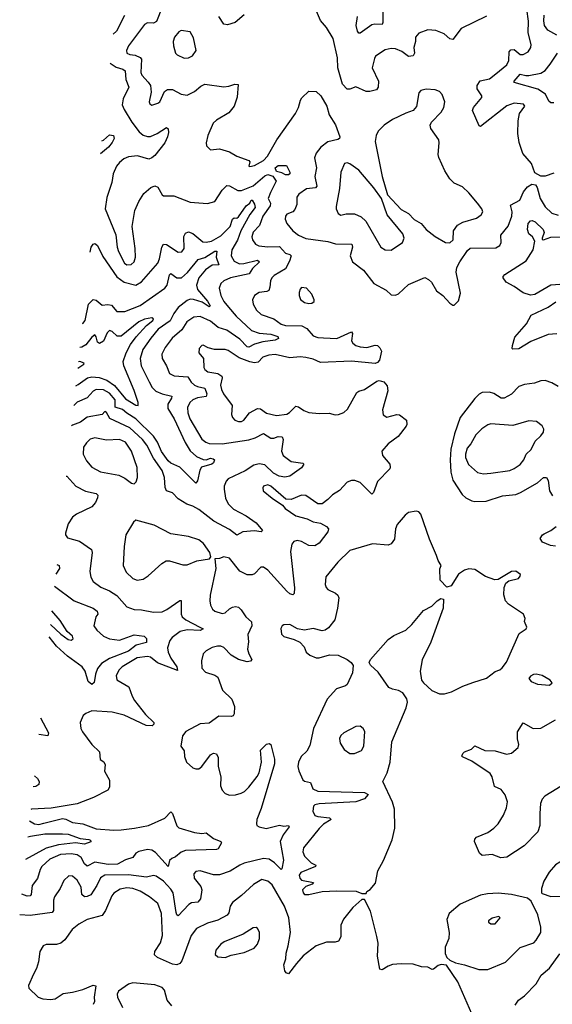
# Model space of a CAD drawing. Extents: x 1603745 to 1745082, y 385868 to 533966.
# Tile 524 of 646: x 1614704 to 1618334, y 493066 to 499774. Entities that reach past the tile are written whole.
import ezdxf

# ---------------------------------------------------------------- set-up
doc = ezdxf.new("R2010")
doc.units = 0

msp = doc.modelspace()

# ---------------------------------------------------------------- linework, layer by layer
at = {"layer": '0CON20XD'}
for points in [[(1615675, 499859.2), (1615637.4, 499762.6), (1615615, 499751.1), (1615575, 499751.8), (1615555, 499741.9), (1615445.6, 499595), (1615432.9, 499565), (1615435, 499546.7), (1615455, 499537.1), (1615491.9, 499531.9), (1615525, 499516.7), (1615534.5, 499505), (1615528.7, 499415), (1615536.5, 499395), (1615579.5, 499349.5), (1615594.6, 499324.6), (1615599.1, 499280.9), (1615585.8, 499215), (1615591.7, 499201.7), (1615605, 499192.5), (1615645, 499204.2), (1615660, 499215), (1615690.8, 499285), (1615711.7, 499298.3), (1615745, 499297.9), (1615805, 499266.1), (1615845, 499260.9), (1615894.7, 499285.2), (1615938.7, 499321.3), (1615965, 499334.5), (1616095, 499316.9), (1616129.6, 499320.4), (1616170, 499335), (1616193.3, 499333.3), (1616185.8, 499245.8), (1616166, 499185), (1616130.3, 499139.7), (1616045, 499090), (1616022, 499068), (1615986, 498985), (1615974, 498935), (1615976.7, 498915), (1616005, 498886.7), (1616065, 498894.2), (1616132.9, 498872.9), (1616183.8, 498845), (1616265.8, 498815), (1616271.9, 498805), (1616266.7, 498776.7), (1616272.7, 498772.7), (1616305, 498781.5), (1616365, 498815.4), (1616393.1, 498845), (1616455.5, 498955), (1616583.5, 499135), (1616604.5, 499175), (1616617.5, 499225), (1616627.7, 499242.3), (1616675, 499286.5), (1616725, 499284.3), (1616755.5, 499255.5), (1616798, 499185), (1616812.5, 499125), (1616856.6, 499056.6), (1616885.6, 498975), (1616882.9, 498965), (1616871.9, 498958.1), (1616805, 498941.1), (1616757.1, 498905), (1616724.3, 498865), (1616713, 498833), (1616726.5, 498765), (1616714.5, 498705), (1616729.4, 498639.4), (1616720.9, 498629.1), (1616658.8, 498621.2), (1616606, 498585), (1616592.5, 498565), (1616592.2, 498515), (1616579.4, 498480.6), (1616565.5, 498464.5), (1616525, 498448.6), (1616515.7, 498435), (1616513.5, 498415), (1616525.6, 498385), (1616565.3, 498335.3), (1616605.3, 498305.3), (1616655, 498282.3), (1616805, 498263.8), (1616857.3, 498247.3), (1616967.5, 498245), (1616972.9, 498225), (1616955.4, 498165), (1616972.5, 498125), (1617047.9, 498067.9), (1617117.3, 497977.3), (1617202.3, 497932.3), (1617235, 497900), (1617265, 497897.5), (1617285, 497905.8), (1617355, 497968.8), (1617465, 498017.5), (1617490, 498005), (1617510, 497985), (1617545, 497927.5), (1617587.5, 497895), (1617635, 497843.3), (1617655, 497830), (1617665, 497830)], [(1617885, 499798), (1617713.3, 499715), (1617655, 499638.6), (1617635, 499644.4), (1617596.9, 499676.9), (1617540.9, 499700.9), (1617485.3, 499704.7), (1617425, 499681.9), (1617402.7, 499655), (1617401.5, 499625), (1617389.4, 499585), (1617395.7, 499545), (1617385, 499528.8), (1617355, 499524.2), (1617307.7, 499557.7), (1617265, 499574.5), (1617235, 499577.3), (1617195, 499568.9), (1617130, 499525), (1617121.1, 499508.9), (1617107.1, 499445), (1617149.2, 499355), (1617146.5, 499315), (1617135, 499296), (1617090, 499285), (1617065, 499285.7), (1616995, 499316.2), (1616955, 499301.2), (1616935, 499301.2), (1616904.5, 499335), (1616871.4, 499445), (1616869.2, 499515), (1616840, 499645), (1616795, 499721.2), (1616755, 499768.8), (1616707.8, 499875)], [(1617178.8, 499835), (1617180, 499755), (1617175, 499740.6), (1617125, 499743.3), (1617105, 499738.4), (1617025, 499683.1), (1617015, 499681.4), (1617005.4, 499695.4), (1616998.2, 499735), (1617006, 499795)], [(1618345, 498728.6), (1618285, 498707.1), (1618255, 498708.8), (1618215, 498731.2), (1618191.4, 498795), (1618132.1, 498862.1), (1618107, 498937), (1618098.3, 498998.3), (1618100.6, 499085), (1618111.4, 499135), (1618146, 499185), (1618138.3, 499198.3), (1618075, 499204.5), (1618025, 499187.7), (1617845, 499046.2), (1617835, 499050), (1617789.4, 499155), (1617796.9, 499175), (1617853.5, 499245), (1617853.3, 499255), (1617822.4, 499302.4), (1617821.2, 499325), (1617843.2, 499356.8), (1617905, 499370.5), (1617949.1, 499405), (1618025, 499466.9), (1618037.8, 499495), (1618040.9, 499555), (1618050.2, 499569.8), (1618075, 499570), (1618115, 499537.1), (1618135, 499536.2), (1618168.9, 499555), (1618186.9, 499585), (1618188.9, 499605), (1618169.2, 499685), (1618171.6, 499765), (1618160, 499845)], [(1615418.1, 499801.9), (1615364.2, 499695.8), (1615341.1, 499674.3)], [(1616235, 499806.7), (1616172.5, 499755), (1616120.7, 499739.3), (1616095, 499743.3), (1616062, 499795)], [(1618365, 499668.5), (1618303.4, 499703.4), (1618281.8, 499735), (1618275.7, 499765.7), (1618277.6, 499805)], [(1615825, 499510.8), (1615855, 499514.2), (1615881.2, 499528.8), (1615906.2, 499565), (1615889.4, 499649.4), (1615865, 499691.4), (1615805, 499701.4), (1615787.9, 499692.1), (1615760, 499655), (1615750.6, 499625), (1615751.9, 499595), (1615767, 499547), (1615776.2, 499535), (1615825, 499510.8)], [(1618345, 499207), (1618325, 499207.5), (1618309.7, 499219.7), (1618287, 499267), (1618235, 499300.4), (1618074.3, 499345), (1618074.4, 499355), (1618115, 499402.9), (1618152.8, 499392.8), (1618175, 499394.2), (1618255, 499410.5), (1618285, 499428.9), (1618320.1, 499469.9), (1618370.4, 499545)], [(1615320.1, 499476.7), (1615360.8, 499450.8), (1615407.2, 499437.2), (1615422.7, 499425), (1615426.3, 499366.3), (1615447.7, 499315), (1615408.5, 499235), (1615402.5, 499195), (1615415, 499161.2), (1615467.5, 499075), (1615519.3, 499009.3), (1615545, 498987.3), (1615575, 498978), (1615595, 498979.1), (1615641.2, 498998.8), (1615705, 499040), (1615715, 499030), (1615717.5, 499005), (1615712.5, 498975), (1615692.5, 498935), (1615625, 498848), (1615605, 498832), (1615585, 498824), (1615507.6, 498847.6), (1615445, 498840.4), (1615413.1, 498825), (1615385, 498802.2), (1615362.7, 498775), (1615341.1, 498725), (1615332.5, 498665), (1615297.2, 498562.8), (1615286.9, 498485), (1615359.4, 498309.4), (1615368.4, 498225), (1615378.4, 498195), (1615418.8, 498115), (1615435, 498103.8), (1615464.1, 498105.9), (1615485.1, 498124.9), (1615493, 498155), (1615491.8, 498215), (1615471.1, 498365), (1615489.6, 498475), (1615515.5, 498535), (1615551.1, 498588.9), (1615598.5, 498631.5), (1615625, 498641.4), (1615645, 498632.9), (1615675, 498581.2), (1615685, 498574), (1615755, 498574.3), (1615865, 498530.4), (1615985, 498521.4), (1616035, 498536), (1616085, 498612.9), (1616115, 498644.3), (1616135, 498642.9), (1616189.8, 498609.8), (1616215, 498610.4), (1616295, 498641), (1616375, 498711.3), (1616395, 498719.8), (1616428.7, 498708.7), (1616452.9, 498675), (1616413.2, 498596.8), (1616397.1, 498555), (1616412.8, 498525), (1616411.2, 498505), (1616360.7, 498435), (1616337.5, 498372.5), (1616294.3, 498325.7), (1616286.8, 498295), (1616290.8, 498275), (1616310.6, 498245), (1616333.6, 498233.6), (1616395, 498226.8), (1616475, 498229.6), (1616515, 498182.3), (1616545, 498173.2), (1616553.2, 498165), (1616541.9, 498128.1), (1616515, 498077.5), (1616437.8, 498032.2), (1616421.9, 498015), (1616412.7, 497995), (1616409.3, 497950.7), (1616400.9, 497929.1), (1616387.9, 497922.1), (1616335.4, 497914.6), (1616304.2, 497895), (1616290.6, 497865), (1616294.5, 497835), (1616317.5, 497795), (1616350.6, 497765), (1616435, 497736.1), (1616485, 497698.9), (1616515, 497691.6), (1616627.8, 497687.8), (1616660.3, 497670.3), (1616705, 497620.5), (1616735, 497609.1), (1616775, 497607.3), (1616865, 497602.9), (1616965, 497648), (1616971.4, 497635), (1616966.5, 497585), (1616975, 497569.2), (1616994, 497555), (1617025, 497544.6), (1617069.1, 497540.9), (1617127.5, 497557.5), (1617143.6, 497553.6), (1617159.3, 497539.3), (1617170, 497515), (1617156, 497455), (1617142.3, 497437.7), (1617127.7, 497432.3), (1616965, 497448.7), (1616755, 497438.9), (1616705, 497462), (1616655, 497472.5), (1616615, 497477.1), (1616545, 497470), (1616445, 497493.2), (1616402, 497488), (1616361.2, 497475), (1616328.6, 497441.4), (1616305, 497436.8), (1616272.7, 497442.7), (1616200.9, 497470.9), (1616125, 497520.4), (1616105, 497526.2), (1616032.2, 497527.8), (1615989.1, 497539.1), (1615955, 497555.8), (1615945, 497553.8), (1615926.2, 497535), (1615926, 497505), (1615956.9, 497465), (1615958.5, 497405), (1615965, 497390.8), (1615986.2, 497375), (1616055, 497364.6), (1616081.8, 497345), (1616084.5, 497334.5), (1616072.9, 497285), (1616078.4, 497255), (1616092.3, 497225), (1616152, 497145), (1616146.7, 497085), (1616153.9, 497063.9), (1616170, 497045), (1616195, 497036.7), (1616215, 497036.9), (1616230.8, 497045), (1616270, 497095), (1616325, 497126.1), (1616345, 497122), (1616385, 497093.8), (1616455, 497077.3), (1616525, 497087.3), (1616542.7, 497097.3), (1616585, 497141.4), (1616605, 497137.1), (1616640.4, 497110.4), (1616675, 497097.7), (1616745, 497090.4), (1616814.3, 497094.3), (1616855, 497082.9), (1616876.8, 497083.2), (1616912.1, 497097.9), (1616938.6, 497121.4), (1617002, 497235), (1617015, 497244), (1617053.3, 497255), (1617137.7, 497312.3), (1617155, 497316.2), (1617185, 497306.7), (1617209.5, 497279.5), (1617213.8, 497245), (1617176, 497115), (1617181.7, 497081.7), (1617206, 497066), (1617275, 497083.6), (1617292.7, 497082.7), (1617340, 497045), (1617343, 497017), (1617337.5, 497005), (1617284, 496935), (1617214.4, 496885), (1617172.9, 496835), (1617176, 496805), (1617225.6, 496745.6), (1617230, 496725), (1617225.7, 496714.3), (1617142.8, 496627.2), (1617115, 496553.3), (1617105, 496541.2), (1617025, 496621.4), (1616987.5, 496635), (1616965, 496635.6), (1616935, 496624.2), (1616882.8, 496567.2), (1616835, 496537.1), (1616805, 496504.3), (1616765, 496475.7), (1616735, 496475.8), (1616655, 496532), (1616625, 496534.2), (1616555, 496505.7), (1616517.7, 496507.7), (1616415.8, 496595), (1616395, 496604.2), (1616366.7, 496595), (1616360, 496585), (1616363.3, 496565), (1616425, 496513.8), (1616495, 496467.5), (1616514.2, 496444.2), (1616586.2, 496395), (1616662.7, 496372.7), (1616705, 496352.9), (1616755, 496344), (1616795, 496321.2), (1616808, 496305), (1616804, 496285), (1616745, 496207.5), (1616715, 496189.4), (1616675, 496191.1), (1616625, 496218.8), (1616595, 496226.7), (1616572, 496218), (1616558.7, 496201.3), (1616549.1, 496150.9), (1616577.4, 495902.6), (1616574.2, 495865.8), (1616565, 495856), (1616545, 495862.2), (1616525, 495879.5), (1616395, 496024.2), (1616365, 496043.8), (1616346.7, 496043.3), (1616305, 495998.8), (1616287.7, 495992.3), (1616255, 495992), (1616205, 496016.2), (1616135, 496105.6), (1616095, 496115.6), (1616065, 496103.3), (1616035, 496100), (1616041.2, 496035), (1616003, 495853), (1615999.4, 495815), (1616004.5, 495784.5), (1616018.3, 495758.3), (1616033.8, 495745), (1616085, 495728.6), (1616105, 495731.9), (1616135, 495760.6), (1616155, 495771.1), (1616175, 495775.6), (1616195, 495771.4), (1616213.8, 495753.8), (1616244.3, 495705), (1616285, 495671.2), (1616287.1, 495645), (1616260, 495585), (1616262.5, 495535), (1616256.4, 495485), (1616264.6, 495454.6), (1616286, 495415), (1616276.4, 495403.6), (1616255, 495398.5), (1616195, 495414.7), (1616146.2, 495445), (1616095, 495496.9), (1616074.6, 495505.4), (1616053.1, 495506.9), (1616015, 495496.4), (1615974, 495475), (1615953.6, 495453.6), (1615943.4, 495406.6), (1615945.6, 495355), (1615969.4, 495329.4), (1616035, 495309.1), (1616055.4, 495295), (1616086.1, 495206.1), (1616150, 495145), (1616166.9, 495095), (1616165.6, 495044.4), (1616158.3, 495031.7), (1616144.3, 495025.7), (1616060.7, 495029.3), (1615995, 494980.8), (1615934.2, 494975.8), (1615836.7, 494925), (1615814.2, 494895), (1615801.2, 494825), (1615823.9, 494793.9), (1615827.5, 494755), (1615840, 494715), (1615885, 494678), (1615905, 494670), (1615925, 494671.2), (1615945, 494686.2), (1616005, 494766.2), (1616025, 494776), (1616045, 494772.5), (1616057.7, 494747.7), (1616057.3, 494685), (1616074.5, 494615), (1616072.3, 494555), (1616084.5, 494525), (1616105, 494502.2), (1616135, 494490), (1616175, 494492.2), (1616214.2, 494504.2), (1616235.3, 494514.7), (1616265.6, 494544.4), (1616322.6, 494617.4), (1616336.4, 494643.6), (1616351.8, 494715), (1616345, 494797.5), (1616385, 494838), (1616405, 494843.3), (1616416, 494835), (1616440, 494735), (1616440.4, 494705), (1616350, 494400), (1616320.6, 494325), (1616318, 494295), (1616321.2, 494285), (1616335.6, 494275.6), (1616384.6, 494264.6), (1616475, 494285.4), (1616505, 494280.5), (1616535, 494284), (1616541.4, 494275), (1616499, 494221), (1616478.8, 494175), (1616501.2, 494048.8), (1616490, 493990), (1616485, 493984), (1616439.8, 494029.8), (1616405, 494055.3), (1616365, 494060), (1616233.5, 494026.5), (1616204.2, 494015), (1616137.9, 493972.1), (1616065, 493948.6), (1616025, 493948), (1615935, 493976), (1615905, 493970), (1615890.8, 493955), (1615894.2, 493925), (1615937.7, 493867.7), (1615946.4, 493846.4), (1615935.4, 493784.6), (1615917.5, 493762.5), (1615875, 493756.5), (1615855.7, 493745), (1615785, 493668.6), (1615775, 493676), (1615770.6, 493690.6), (1615750.6, 493825), (1615735, 493850), (1615684, 493904), (1615635, 493940), (1615615, 493942.9), (1615567.2, 493932.8), (1615445, 493948.6), (1615285, 493945.8), (1615255, 493927.8), (1615230.7, 493875), (1615188, 493812), (1615165, 493799.6), (1615145, 493798.5), (1615127.5, 493815), (1615123.6, 493865), (1615095, 493911.4), (1615065, 493939.4), (1615039.1, 493940.9), (1615005, 493910), (1614980.5, 493855), (1614941.8, 493798.2), (1614935.3, 493774.7), (1614934.7, 493705.3), (1614925, 493691.8), (1614775, 493671.2), (1614704, 493675.1)], [(1617635, 498254.7), (1617658.2, 498275), (1617660.4, 498335), (1617687.8, 498375), (1617725, 498394.5), (1617817.9, 498422.1), (1617850, 498445), (1617861.2, 498465), (1617853.8, 498485), (1617825, 498523.8), (1617765, 498593.3), (1617721.2, 498635), (1617665, 498661.4), (1617635, 498690), (1617601.4, 498745), (1617561.4, 498835), (1617555.7, 498855), (1617564, 498935), (1617560, 498955), (1617505, 499032.5), (1617501.2, 499055), (1617511.2, 499075), (1617576.6, 499143.4), (1617595.6, 499175), (1617602, 499215), (1617583.8, 499265), (1617565, 499283.8), (1617535, 499296.2), (1617475, 499300), (1617438.8, 499291.2), (1617423.8, 499275), (1617407.7, 499182.3), (1617386.7, 499155), (1617335, 499137.5), (1617245, 499094.4), (1617188, 499055), (1617148, 499015), (1617134.3, 498985), (1617127.8, 498945), (1617173.6, 498705), (1617211.1, 498581.1), (1617305, 498480.8), (1617355, 498454.3), (1617393.1, 498413.1), (1617440.8, 498385), (1617474.3, 498345), (1617535, 498296.2), (1617605.3, 498255.3), (1617635, 498254.7)], [(1615264.1, 498947.9), (1615275, 498953.6), (1615315, 498990), (1615344.3, 498985), (1615348.2, 498965), (1615335, 498937.1), (1615308.9, 498905), (1615254.8, 498860)], [(1616515, 498716.7), (1616491.5, 498731.5), (1616455, 498738.9), (1616445, 498765.7), (1616465, 498781.1), (1616521.4, 498781.4), (1616544.5, 498735), (1616544.4, 498725), (1616535, 498717.3), (1616515, 498716.7)], [(1617235, 498203.5), (1617312.5, 498255), (1617324.7, 498285), (1617314.7, 498315), (1617207.8, 498445), (1617169.2, 498555), (1617118.1, 498628.1), (1617015, 498748.1), (1616955, 498792.5), (1616935, 498798), (1616917.5, 498795), (1616893.8, 498735), (1616884.5, 498625), (1616862, 498502), (1616861.2, 498485), (1616873.8, 498453.8), (1616893.3, 498443.3), (1616928.3, 498451.7), (1616985, 498451.1), (1617031.5, 498431.5), (1617062.3, 498402.3), (1617164.6, 498224.6), (1617195.5, 498205.5), (1617235, 498203.5)], [(1617665, 497830), (1617695, 497857.5), (1617708.8, 497911.2), (1617678.1, 498055), (1617683.5, 498085), (1617702.7, 498125), (1617755, 498201.4), (1617773.1, 498216.9), (1617949.7, 498220.3), (1617975.4, 498234.6), (1617984.3, 498255), (1617982.5, 498305), (1618032.7, 498367.3), (1618058.8, 498435), (1618060.8, 498465), (1618050, 498510), (1618113.5, 498545), (1618138.1, 498601.9), (1618165, 498634.4), (1618195, 498654.3), (1618220, 498650), (1618231.3, 498631.3), (1618251.5, 498555), (1618285, 498499.4), (1618330, 498455), (1618375, 498443.2)], [(1615183.6, 498189.2), (1615191.1, 498225), (1615204, 498245), (1615215, 498249.2), (1615235.4, 498235.4), (1615271.7, 498161.7), (1615365, 498021.5), (1615415, 497985.5), (1615495, 497965.5), (1615535, 497987.5), (1615645, 498114.4), (1615657.3, 498145), (1615671.8, 498225), (1615685, 498244.4), (1615705, 498242.1), (1615785, 498190.9), (1615808.5, 498191.5), (1615825.3, 498215), (1615822.7, 498297.3), (1615835, 498319.4), (1615855, 498328.5), (1615885, 498317.3), (1615951.6, 498261.6), (1615975, 498257.5), (1616010.8, 498265), (1616075, 498301.9), (1616139.6, 498365), (1616155.4, 498415), (1616165, 498423.2), (1616185, 498422.6), (1616195, 498430.3), (1616248.1, 498505), (1616272.1, 498525), (1616282, 498545), (1616287.5, 498545), (1616305, 498518.1), (1616309.5, 498495), (1616272.1, 498447.9), (1616210.3, 498335), (1616188.3, 498271.7), (1616149.4, 498205), (1616145.3, 498165.3), (1616165, 498130), (1616201.2, 498111.2), (1616232.5, 498112.5), (1616325, 498135.6), (1616337.8, 498125), (1616291.1, 498078.9), (1616266.9, 498043.1), (1616140.8, 498015), (1616094.2, 497995), (1616074, 497976), (1616064.5, 497945), (1616075.5, 497895), (1616095.5, 497855), (1616127.7, 497815), (1616180.3, 497755), (1616285, 497656.8), (1616335, 497638.8), (1616415, 497632.3), (1616463.6, 497615), (1616467, 497603), (1616445, 497589.8), (1616361.7, 497578.3), (1616305, 497563.7), (1616265, 497543.6), (1616255, 497545.8), (1616205, 497598.3), (1616115, 497657.8), (1616057.7, 497677.7), (1616005, 497720.8), (1615935, 497750.8), (1615891.7, 497748.3), (1615843.7, 497716.3), (1615809.1, 497660.9), (1615742.1, 497605), (1615695, 497540), (1615673.8, 497495), (1615675.6, 497465), (1615704.7, 497414.7), (1615725, 497363.1), (1615757.9, 497347.9), (1615849.3, 497340.7), (1615873.3, 497305), (1615895.5, 497285), (1615915, 497274.8), (1615964.7, 497264.7), (1615978.8, 497225), (1615974, 497206), (1615915, 497197.4), (1615885, 497184.7), (1615863.8, 497165), (1615848, 497132), (1615849.7, 497095), (1615863.5, 497055), (1615945.7, 496915.7), (1615971.9, 496895), (1615995, 496885.9), (1616085, 496884.7), (1616265, 496912.3), (1616308.1, 496925), (1616365, 496954.6), (1616415, 496923.8), (1616435, 496923.1), (1616465, 496933.5), (1616491.9, 496931.9), (1616500.6, 496915), (1616487.3, 496835), (1616500.4, 496805), (1616555, 496763.3), (1616633.3, 496753.3), (1616640, 496745), (1616625, 496720), (1616545, 496663.1), (1616511.8, 496658.2), (1616471.9, 496665), (1616434.7, 496685), (1616375, 496741.2), (1616335, 496747.8), (1616300.9, 496739.1), (1616240.3, 496699.7), (1616125.8, 496645), (1616110.2, 496629.8), (1616096.9, 496595), (1616096.5, 496575), (1616106.9, 496515), (1616125.4, 496475), (1616160.1, 496440.1), (1616247.5, 496395), (1616315, 496345.6), (1616359.2, 496295), (1616350, 496285), (1616305, 496292.8), (1616225, 496284.2), (1616185, 496261.4), (1616135, 496301.5), (1616027.8, 496357.8), (1615925, 496437.7), (1615885, 496460), (1615842.7, 496472.7), (1615785, 496509.4), (1615745, 496550), (1615705, 496564), (1615695, 496587.5), (1615691.1, 496655), (1615675, 496702.9), (1615616.8, 496786.8), (1615569.5, 496875), (1615540.5, 496915), (1615453.9, 496993.9), (1615318.1, 497058.1), (1615295, 497098.5), (1615285, 497105.6), (1615265, 497084.4), (1615165, 497065.4), (1615118.5, 497031.5), (1615065, 497011.8), (1615057.8, 497006.6)], [(1618417.7, 497972.3), (1618325, 497964.4), (1618215, 497902.9), (1618185, 497896.7), (1618135, 497912.9), (1618075, 497955.7), (1618018.8, 497985), (1617998.8, 498015), (1617998.8, 498025), (1618011.1, 498038.9), (1618155, 498130.8), (1618202.9, 498205), (1618215.7, 498265.7), (1618199.1, 498295), (1618174.5, 498315), (1618165.3, 498345), (1618170, 498385), (1618185, 498403.2), (1618195.8, 498405.8), (1618216.6, 498396.6), (1618271.8, 498345), (1618279.1, 498325), (1618264.2, 498285), (1618266, 498276), (1618275, 498273.8), (1618325, 498292.8), (1618415, 498293.6)], [(1615131.7, 497701.9), (1615135, 497703.5), (1615151.3, 497725), (1615172.1, 497835), (1615205, 497867.3), (1615225, 497863.2), (1615265, 497829.1), (1615305, 497834), (1615329.6, 497829.6), (1615366.7, 497786.7), (1615420, 497785), (1615524.1, 497825.9), (1615694.1, 497945.9), (1615708.8, 497965), (1615724, 498035), (1615734.7, 498045.3), (1615775.3, 498015.2), (1615805.7, 498015.7), (1615847.3, 498052.7), (1615920.3, 498139.7), (1615966.8, 498153.2), (1616035, 498196.2), (1616046.9, 498196.9), (1616043.2, 498155), (1616061.2, 498105), (1616015, 498101.3), (1615970.6, 498069.4), (1615925.9, 498015), (1615907.9, 497965), (1615916, 497935), (1615985, 497855.9), (1616003.1, 497825), (1615995, 497816.9), (1615948.7, 497848.7), (1615887.9, 497867.9), (1615865, 497869), (1615845, 497861.6), (1615785, 497812.4), (1615755, 497773.2), (1615728.6, 497721.4), (1615648.9, 497665), (1615596.7, 497605), (1615542.8, 497527.2), (1615524.1, 497465), (1615532.2, 497415), (1615587.2, 497307.3), (1615607.2, 497267.2), (1615632.6, 497242.6), (1615675, 497225.2), (1615740, 497210), (1615738.2, 497195), (1615714, 497155), (1615714.1, 497125), (1615756.2, 497055), (1615832.8, 496892.8), (1615866.6, 496836.6), (1615908.2, 496798.2), (1615955, 496778.2), (1615975, 496776.4), (1616005, 496786.8), (1616022.4, 496782.4), (1616032, 496775), (1616026, 496755), (1616012.5, 496745), (1615944.2, 496725), (1615932.2, 496705), (1615915, 496632.5), (1615905, 496616.7), (1615795.7, 496725.7), (1615735, 496753.1), (1615715, 496769.5), (1615671.4, 496831.4), (1615643.7, 496895), (1615616.5, 496936.5), (1615495, 497054), (1615435, 497094.2), (1615405, 497118.4), (1615355.3, 497135), (1615353.9, 497185), (1615315, 497230), (1615275, 497251.4), (1615225, 497255.3), (1615205, 497243.6), (1615165, 497198.5), (1615095, 497168.5), (1615072.6, 497145.9)], [(1616675, 497840), (1616695, 497843.8), (1616710, 497855), (1616711.2, 497865), (1616696, 497905), (1616658.8, 497945), (1616625, 497949.2), (1616615, 497938.8), (1616609.1, 497915), (1616608.5, 497895), (1616617.4, 497867.4), (1616645, 497847.1), (1616675, 497840)], [(1618365, 497634.4), (1618305, 497628.5), (1618187.5, 497582.5), (1618105, 497531.4), (1618065, 497530), (1618060, 497535), (1618062, 497555), (1618078.8, 497611.2), (1618159.1, 497700.9), (1618188.8, 497761.2), (1618305, 497814.5), (1618358.1, 497851.9)], [(1615086.9, 497279.7), (1615101.5, 497288.5), (1615165.4, 497334.6), (1615195, 497340.1), (1615245, 497336), (1615298.3, 497318.3), (1615351.2, 497281.2), (1615425, 497191.1), (1615495, 497147.1), (1615512.5, 497145), (1615511.4, 497165), (1615485, 497248), (1615412.7, 497415), (1615410, 497445), (1615430, 497505), (1615459.1, 497560.9), (1615496.9, 497613.1), (1615568.4, 497691.6), (1615612.5, 497725), (1615616.7, 497736.7), (1615603.6, 497743.6), (1615555, 497733.5), (1615515.9, 497715), (1615395, 497616.9), (1615368, 497618), (1615335, 497650), (1615315, 497656.9), (1615299.6, 497640.4), (1615276.1, 497583.9), (1615248.7, 497568.7), (1615235, 497577.5), (1615225, 497613.8), (1615215, 497626), (1615195, 497612.1), (1615155, 497557.8), (1615127.8, 497542.2), (1615114.7, 497541.6)], [(1615099.6, 497399.7), (1615142, 497428), (1615142.5, 497435), (1615115, 497445.7), (1615104.3, 497444.1)], [(1618375, 497275.8), (1618330.6, 497300.6), (1618285, 497315.6), (1618255, 497314.2), (1618213.2, 497296.8), (1618145, 497288.9), (1618105, 497275.7), (1618055, 497222.9), (1618005, 497194.5), (1617985, 497194.5), (1617935, 497226.7), (1617905.5, 497235.5), (1617855, 497233.3), (1617835, 497223.3), (1617805, 497193.8), (1617705.4, 497064.6), (1617667, 496953), (1617641.6, 496848.4), (1617637.8, 496775), (1617642, 496692), (1617656.6, 496636.6), (1617720.2, 496540.2), (1617745.6, 496515.6), (1617785.8, 496495.8), (1617805, 496490.8)], [(1617865, 496679.2), (1617915, 496684.7), (1618045, 496702.5), (1618075, 496715.4), (1618115.7, 496744.3), (1618140.4, 496775), (1618156.7, 496813.3), (1618190, 496845), (1618216.7, 496903.3), (1618255, 496938), (1618274, 496965), (1618276, 496985), (1618265, 497006.2), (1618225.5, 497035.5), (1618175, 497041.4), (1618065, 497009.5), (1617915, 497020.5), (1617895, 497014.5), (1617854.3, 496985.7), (1617813.6, 496945), (1617779.1, 496885), (1617754.5, 496855), (1617742.3, 496815), (1617742.3, 496792.3), (1617763.7, 496743.7), (1617825, 496688.9), (1617865, 496679.2)], [(1615485, 496612.5), (1615498.8, 496625), (1615507.1, 496655), (1615505, 496722.5), (1615465.3, 496835), (1615424.5, 496895), (1615385, 496914.6), (1615295, 496908.5), (1615215, 496926.2), (1615184.7, 496915.3), (1615158.3, 496891.7), (1615139.3, 496860.7), (1615136.7, 496815), (1615158.3, 496768.3), (1615195.4, 496725.4), (1615254.7, 496694.7), (1615379.8, 496669.8), (1615420.9, 496650.9), (1615465, 496616.7), (1615485, 496612.5)], [(1615021.4, 496664.4), (1615025, 496663.6), (1615085.9, 496595.9), (1615152, 496562), (1615225.4, 496545.4), (1615235.6, 496535), (1615234.5, 496515.5), (1615221.5, 496485), (1615195, 496454.5), (1615091.2, 496405), (1615064.2, 496385), (1615035, 496340), (1615016, 496275), (1615016.2, 496265), (1615030, 496245), (1615111.3, 496221.3), (1615193.1, 496165), (1615197.5, 496145), (1615182.1, 496015), (1615190, 495975), (1615205, 495947.5), (1615257.4, 495907.4), (1615315, 495883.1), (1615365, 495852.1), (1615433.3, 495773.3), (1615485, 495755.6), (1615535, 495752.9), (1615615, 495737.1), (1615675, 495740), (1615706, 495755), (1615795, 495818), (1615805, 495816.2), (1615804.7, 495725), (1615811.2, 495705), (1615835.5, 495685), (1615932.5, 495635), (1615954, 495625), (1615935, 495611.9), (1615845, 495617.1), (1615797.1, 495605), (1615742.7, 495565), (1615726.9, 495545), (1615711.6, 495495), (1615715.3, 495465), (1615734.8, 495425), (1615775.9, 495365), (1615779.5, 495340.5), (1615642.1, 495392.1), (1615595, 495431.3), (1615575, 495436.3), (1615505, 495427.4), (1615403.1, 495365), (1615382.2, 495345), (1615360.6, 495305), (1615365, 495276.2), (1615448.8, 495228.8), (1615469.5, 495165), (1615486.5, 495135), (1615560.9, 495040.9), (1615618.8, 494985), (1615618.8, 494975), (1615606.7, 494963.3), (1615565, 494964.5), (1615416.1, 495036.1), (1615335.3, 495055.3), (1615195.7, 495064.3), (1615155, 495048), (1615137, 495033), (1615117.1, 494985), (1615121.1, 494945), (1615131.8, 494921.8), (1615196, 494836), (1615248.1, 494785), (1615253.2, 494733.2), (1615277, 494717), (1615286.9, 494696.9), (1615282.5, 494655), (1615315, 494592.5), (1615316, 494545), (1615303.8, 494525), (1615206, 494474), (1615095, 494432.1), (1614918.8, 494401.2), (1614785, 494394.4), (1614780, 494392.6)], [(1617805, 496490.8), (1617883, 496493), (1617995, 496531.1), (1618085, 496540), (1618118, 496552), (1618232.4, 496617.6), (1618275, 496654), (1618295, 496655.8), (1618305.6, 496635), (1618314.5, 496565), (1618335, 496529.4)], [(1616675, 493813.5), (1616766.3, 493833.7), (1616865, 493840), (1616997.7, 493837.7), (1617035, 493820), (1617065, 493820), (1617070, 493835), (1617091.7, 493848.3), (1617128.5, 493891.5), (1617144.4, 493975.6), (1617182.9, 494045), (1617242.8, 494187.2), (1617260.5, 494265), (1617258.1, 494395), (1617245, 494443.3), (1617179.2, 494585), (1617207.4, 494642.6), (1617228.6, 494715), (1617240.8, 494855), (1617337.1, 495085), (1617346.5, 495125), (1617343.3, 495146.7), (1617315, 495188), (1617285, 495204), (1617245, 495212), (1617218.8, 495225), (1617147.8, 495327.8), (1617095.9, 495375.9), (1617086.7, 495395), (1617093.8, 495415), (1617215, 495552), (1617255, 495578), (1617336, 495615), (1617377.4, 495652.6), (1617455, 495750), (1617512.3, 495777.7), (1617550, 495815), (1617575, 495830), (1617592.5, 495825), (1617590, 495765), (1617505, 495533.3), (1617446.5, 495413.5), (1617434, 495335), (1617442.1, 495275), (1617455.5, 495255), (1617513.3, 495203.3), (1617565, 495181.2), (1617598.6, 495181.4), (1617646.3, 495193.7), (1617725, 495233.1), (1617792.2, 495257.8), (1617885, 495288), (1617945, 495332.5), (1617976.7, 495345), (1617992.1, 495357.9), (1618022.4, 495397.6), (1618108.8, 495591.2), (1618156.7, 495625), (1618160, 495635), (1618143.8, 495675), (1618150, 495695), (1618136.7, 495725), (1618035, 495791.9), (1618015.8, 495815), (1618002.5, 495855), (1618006.2, 495905), (1618017.5, 495935), (1618038.3, 495951.7), (1618102.7, 495967.3), (1618115, 495982.5), (1618116.2, 495995), (1618085.8, 496015.8), (1618055, 496014.2), (1617965, 495960), (1617941.7, 495958.3), (1617879.7, 495979.7), (1617805, 496028.8), (1617765, 496033.3), (1617736.4, 496023.6), (1617693.6, 495996.4), (1617645, 495917.5), (1617615, 495908.8), (1617568.8, 495955), (1617566.4, 496033.6), (1617576.7, 496055), (1617555, 496090), (1617544.4, 496124.4), (1617496.2, 496235), (1617438.8, 496405), (1617425, 496420), (1617405, 496426.7), (1617354.3, 496415.7), (1617331.3, 496398.7), (1617276.9, 496335), (1617265.7, 496305), (1617257.8, 496235), (1617236.8, 496203.2), (1617215, 496193.5), (1617107.9, 496202.1), (1616955, 496158.2), (1616871.5, 496078.5), (1616791.3, 495978.7), (1616785.5, 495925), (1616791.9, 495905), (1616805, 495891.9), (1616856.8, 495866.8), (1616872.5, 495852.5), (1616878, 495835), (1616870.6, 495765), (1616852.5, 495685), (1616809.7, 495630.3), (1616785.9, 495614.1), (1616765, 495610), (1616705, 495625.6), (1616645, 495616), (1616596.4, 495623.6), (1616545, 495654), (1616505, 495652), (1616493.8, 495645), (1616484.4, 495625.6), (1616488.8, 495588.8), (1616505, 495572), (1616575, 495552), (1616614.1, 495534.1), (1616642.3, 495502.3), (1616656.7, 495465), (1616682.5, 495445), (1616725, 495426.7), (1616745, 495426.2), (1616815, 495446.2), (1616875, 495444), (1616935.5, 495415.5), (1616964.2, 495394.2), (1616976.2, 495375), (1616972.5, 495325), (1616936, 495245), (1616924.3, 495235.7), (1616863.8, 495215), (1616799.2, 495145), (1616707.1, 494945), (1616680.9, 494829.1), (1616660.2, 494789.8), (1616622.9, 494755), (1616603.3, 494715), (1616600, 494685), (1616605.5, 494655.5), (1616634.5, 494594.5), (1616645, 494586.2), (1616685, 494577.5), (1616702.9, 494535), (1616735, 494517.8), (1617055, 494508.8), (1617080, 494495), (1617053.3, 494465), (1616995, 494445.5), (1616745, 494431.8), (1616715.7, 494425), (1616705.4, 494415), (1616702.3, 494382.3), (1616715, 494352.7), (1616735.4, 494344.6), (1616815, 494336.9), (1616826.2, 494325), (1616775, 494292.2), (1616745, 494264.4), (1616637.6, 494132.4), (1616634.4, 494105), (1616645.8, 494075), (1616690.9, 494030.9), (1616723.3, 494015), (1616720, 494005), (1616620, 493965), (1616607.8, 493945), (1616612.5, 493925), (1616625, 493912.5), (1616707.5, 493895), (1616697.5, 493885), (1616655, 493868.6), (1616632.2, 493845), (1616635, 493826.2), (1616645, 493813.5), (1616675, 493813.5)], [(1615505.5, 495955.5), (1615545, 495963.3), (1615579.2, 495985), (1615671.7, 496068.3), (1615703.4, 496086.6), (1615725, 496088), (1615815, 496060), (1615845, 496059.2), (1615911.7, 496088.3), (1615998.3, 496101.7), (1616007.5, 496115), (1615998.8, 496145), (1615956, 496205), (1615925, 496229.4), (1615855, 496252.5), (1615735, 496271.4), (1615619.8, 496329.8), (1615495, 496363.3), (1615479.5, 496350.5), (1615428.5, 496265), (1615415.4, 496185), (1615410, 496055), (1615430.8, 496010.8), (1615475, 495966.9), (1615505.5, 495955.5)], [(1618356.7, 496186.7), (1618322.7, 496192.7), (1618266.2, 496215), (1618250.7, 496239.3), (1618266.1, 496263.9), (1618278.8, 496271.2), (1618325, 496294.2), (1618359.7, 496320.3)], [(1614957.5, 496062.9), (1614972, 496055), (1614974.4, 496035), (1614950.3, 495995.4)], [(1614941.7, 495914.8), (1615075, 495815.5), (1615204.6, 495764.6), (1615232.5, 495745), (1615235.7, 495725), (1615223.1, 495705), (1615210, 495645), (1615229.2, 495615), (1615275, 495573.8), (1615316.2, 495555), (1615385, 495546.8), (1615485, 495583.5), (1615552.5, 495575), (1615568.8, 495558.8), (1615568.2, 495531.8), (1615498.2, 495511.8), (1615445, 495472), (1615317.1, 495422.9), (1615261.1, 495388.9), (1615235, 495352.9), (1615220.9, 495315), (1615211.1, 495258.9), (1615195, 495244.4), (1615170.3, 495265), (1615151, 495335), (1615130.5, 495365), (1615028.8, 495438.8), (1614955.2, 495505.2), (1614905, 495569.4)], [(1614914, 495654.2), (1614985, 495588.2), (1615035, 495551.9), (1615055, 495546.9), (1615067.8, 495555), (1615063.5, 495575), (1615026.5, 495606.5), (1614980.7, 495680.7), (1614923.9, 495747.2)], [(1618315, 495241.2), (1618332.5, 495255), (1618320, 495275), (1618265, 495306.9), (1618225, 495314.4), (1618205, 495311.9), (1618185, 495302), (1618174.2, 495285), (1618190, 495265), (1618233.6, 495246.4), (1618315, 495241.2)], [(1614846.2, 495016.6), (1614900, 494915), (1614895.8, 494894.2), (1614834.2, 494903.6)], [(1618435, 494578.2), (1618283.3, 494485), (1618265.9, 494464.1), (1618253.9, 494435), (1618247.9, 494365), (1618250, 494285), (1618235, 494241.2), (1618142, 494145), (1618025, 494068.6), (1617984.1, 494064.1), (1617925, 494086.2), (1617855, 494080), (1617837.5, 494095), (1617803.3, 494175), (1617805, 494190), (1617817.5, 494205), (1617895, 494237.1), (1617935, 494265.7), (1617964, 494296), (1618001.8, 494355), (1618022.7, 494405), (1618027.5, 494445), (1618012.4, 494492.4), (1617985, 494529.2), (1617939.3, 494549.3), (1617924.6, 494615), (1617909.4, 494639.4), (1617785, 494722.2), (1617721.7, 494751.7), (1617717.5, 494757.5), (1617724, 494775), (1617735, 494786), (1617783.8, 494805), (1617805, 494825.8), (1617875, 494795.8), (1617945, 494792.5), (1618021.2, 494771.2), (1618055, 494776.2), (1618101.2, 494815), (1618106, 494835), (1618095.8, 494875), (1618097.3, 494922.7), (1618135, 494983.3), (1618204, 494944), (1618255, 494947.5), (1618355, 495004.4)], [(1616985, 494773.8), (1617032.5, 494795), (1617050, 494825), (1617055.6, 494925), (1617045.6, 494945.6), (1617025, 494962), (1616995, 494957.5), (1616913.8, 494915), (1616892.6, 494897.4), (1616883.4, 494876.6), (1616888.6, 494845), (1616915, 494800.8), (1616955, 494774.6), (1616985, 494773.8)], [(1614804.3, 494622.2), (1614825.8, 494605), (1614835.8, 494585), (1614835.5, 494564.5), (1614815, 494550), (1614796.4, 494547.3)], [(1614771.8, 494315.6), (1614805, 494296.2), (1614835, 494291.9), (1614869.1, 494300.9), (1614995, 494331.1), (1615017.4, 494327.4), (1615065, 494305.7), (1615135, 494296.5), (1615225, 494262.5), (1615345, 494252.4), (1615395, 494254.1), (1615486.7, 494265), (1615582, 494285), (1615693.8, 494335), (1615735, 494376.7), (1615745, 494366.7), (1615775, 494281.2), (1615788.3, 494268.3), (1615895, 494236.4), (1615945, 494230), (1615975, 494233.3), (1616025.8, 494195), (1616075, 494176), (1616078.8, 494165), (1616056.2, 494125), (1616045, 494120), (1615835, 494113.5), (1615805, 494103.3), (1615765, 494071.7), (1615740.1, 494059.9), (1615724.6, 494045), (1615715, 494004.3), (1615629.3, 494099.3), (1615605, 494115.9), (1615575, 494121.4), (1615515, 494108.1), (1615495.2, 494094.8), (1615474.4, 494065), (1615425, 494050), (1615369.6, 494020.4), (1615307.5, 494017.5), (1615215, 494034.2), (1615165, 494007.5), (1615145, 494022.7), (1615122.9, 494065), (1615095, 494083.5), (1615055, 494091.2), (1614983, 494087), (1614910, 494055), (1614855.4, 494005), (1614843.2, 493985), (1614825.9, 493924.1), (1614788.2, 493875), (1614781.5, 493815), (1614775.3, 493804.7), (1614755, 493803.8), (1614719, 493817.3)], [(1614760.4, 494207.6), (1614777.6, 494212.4), (1614876.5, 494226.5), (1614995, 494226.7), (1615035, 494224), (1615116.5, 494196.5), (1615175, 494188.9), (1615185.6, 494185), (1615187.8, 494172.2), (1615145, 494157.3), (1615085, 494166.9), (1614967.8, 494152.2), (1614885, 494128.7), (1614744.1, 494053.5)], [(1618325, 493800.5), (1618395, 493802.7), (1618427.5, 493815), (1618455, 493841.4), (1618505.6, 493955), (1618511.1, 493985), (1618507.6, 494007.6), (1618499.7, 494029.7), (1618485, 494042.5), (1618425, 494044.4), (1618385, 494033.3), (1618355, 494016.9), (1618312.9, 493967.1), (1618276.7, 493905), (1618259.2, 493855), (1618260, 493825), (1618265, 493820), (1618325, 493800.5)], [(1617785, 493000), (1617689.1, 493219.1), (1617613.6, 493333.6), (1617576.4, 493336.4), (1617555, 493331.2), (1617525, 493306), (1617515, 493304.2), (1617485, 493318), (1617441.7, 493321.7), (1617385, 493338.8), (1617305, 493341.2), (1617245, 493336.7), (1617215, 493326.7), (1617175, 493301.2), (1617157.5, 493305), (1617143.3, 493395), (1617146.4, 493483.6), (1617138.3, 493528.3), (1617095, 493700), (1617055, 493780), (1617035, 493780), (1616975, 493726.2), (1616910.8, 493645), (1616892, 493605), (1616893.6, 493526.4), (1616877.5, 493495), (1616855, 493488.8), (1616795, 493488.6), (1616725, 493464.4), (1616635, 493396.9), (1616590.6, 493345), (1616535, 493273.3), (1616520, 493280), (1616510, 493295), (1616504.3, 493335), (1616517.1, 493375), (1616519.4, 493415), (1616534.6, 493465.4), (1616549.1, 493555), (1616537.3, 493655), (1616509.3, 493735), (1616425, 493880), (1616395, 493905.5), (1616355, 493915.5), (1616296.7, 493883.3), (1616215, 493806.7), (1616155, 493760.6), (1616139.5, 493735), (1616130.5, 493689.5), (1616117.2, 493672.8), (1616055, 493640.3), (1615985, 493618.4), (1615908.2, 493581.8), (1615872.5, 493535), (1615808.3, 493361.7), (1615795, 493342.9), (1615775, 493334.5), (1615745, 493339.5), (1615642.5, 493385), (1615622.7, 493402.7), (1615626, 493425), (1615664.5, 493485.5), (1615676.2, 493535), (1615670.8, 493685), (1615645, 493752.9), (1615588.1, 493798.1), (1615525, 493837.4), (1615475.5, 493855.5), (1615435, 493859.8), (1615389, 493851), (1615345, 493823.5), (1615331.8, 493805), (1615288.9, 493705), (1615265, 493670.9), (1615165, 493642.7), (1615107.9, 493612.1), (1615061.9, 493575), (1615010.8, 493505), (1614985, 493482), (1614955, 493472.5), (1614885, 493473.8), (1614865, 493463.8), (1614840.6, 493425), (1614833.2, 493355), (1614819.2, 493310.8), (1614797.7, 493272.3), (1614764, 493195), (1614766.7, 493175), (1614830, 493115), (1614862.7, 493102.7), (1614915, 493098.5), (1614945, 493102.9), (1614999.4, 493140.6), (1615065, 493148.8), (1615134, 493166), (1615205, 493196), (1615222.5, 493192.5), (1615212.1, 493115), (1615214.5, 493085), (1615205.7, 493065)], [(1617895, 493303.3), (1618015, 493352.5), (1618115, 493451.9), (1618208, 493485), (1618225, 493502), (1618255.5, 493555), (1618255, 493592.5), (1618234.5, 493675), (1618188.8, 493768.8), (1618165, 493789.2), (1618055, 493813.6), (1617965, 493823.1), (1617891.2, 493818.8), (1617845, 493808.8), (1617705, 493748.2), (1617631.1, 493685), (1617614.5, 493644.5), (1617630, 493555), (1617629.2, 493515), (1617604.5, 493455.5), (1617603, 493413), (1617615.8, 493385.8), (1617635.8, 493365.8), (1617675, 493347.5), (1617735.5, 493335.5), (1617833.6, 493303.6), (1617895, 493303.3)], [(1617915, 493613.3), (1617945, 493613.8), (1617977.5, 493655), (1617970, 493665), (1617925, 493653.3), (1617900, 493635), (1617900, 493625), (1617915, 493613.3)], [(1616105, 493384), (1616145, 493401.2), (1616235, 493418.6), (1616301.5, 493448.5), (1616324.7, 493475.3), (1616337.9, 493515), (1616338.3, 493558.3), (1616325, 493583.3), (1616315, 493590), (1616295, 493586.7), (1616226.8, 493543.2), (1616098.3, 493491.7), (1616075, 493476.7), (1616041.2, 493435), (1616036.2, 493405), (1616055, 493390), (1616105, 493384)], [(1618079.8, 493060.2), (1618102.9, 493095), (1618145, 493124.4), (1618225, 493205.7), (1618257.1, 493265), (1618315, 493313.1), (1618385, 493410)], [(1615740.5, 493055), (1615708.7, 493095), (1615691.7, 493161.7), (1615675, 493179.5), (1615625, 493198.8), (1615475, 493211.4), (1615445, 493204.2), (1615377.8, 493155), (1615368.9, 493135), (1615369.5, 493115), (1615405.7, 493045)]]:
    msp.add_lwpolyline(points, dxfattribs=at)

doc.saveas('drawing.dxf')
